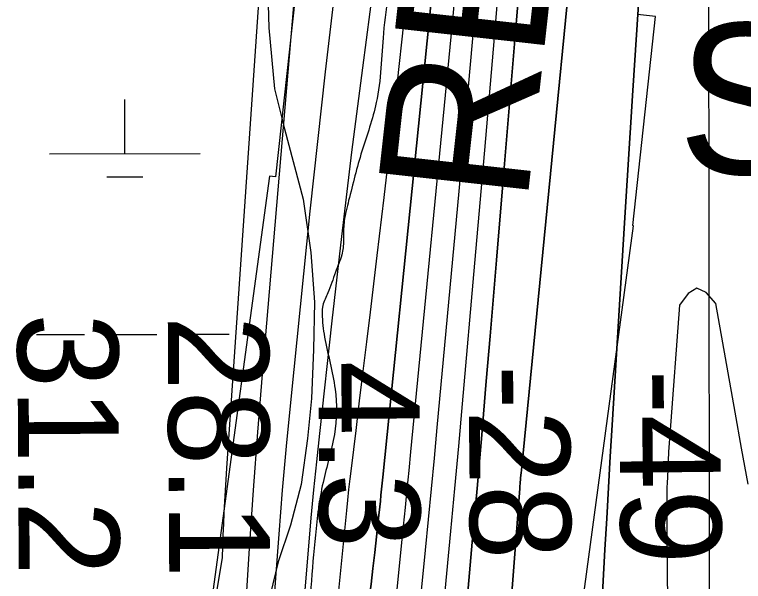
# Model space of a CAD drawing. Extents: x 3313447 to 3351316, y 703786 to 729172.
# Drawn here: x 3322377.1 to 3322861.6, y 716316.4 to 716692.7 of the extents above; entities that cross this region are included whole.
import ezdxf

# ---------------------------------------------------------------- set-up
doc = ezdxf.new("R2010")
doc.units = 0
for name, color, linetype in [('V-CHAN-NAID', 7, 'Continuous'), ('V-GRID-MAJR', 7, 'Continuous'), ('V-RIVR-EDGE', 7, 'Continuous'), ('V-RIVR-RANG', 7, 'Continuous'), ('V-RRAP-RVMT', 7, 'Continuous'), ('V-RRAP-RVMT-IDEN', 7, 'Continuous'), ('V-SITE-VEGE', 7, 'Continuous'), ('V-TOPO-DPTH', 7, 'Continuous'), ('V-TOPO-MAJR', 7, 'Continuous'), ('V-TOPO-MINR', 7, 'Continuous'), ('V-TOPO-WATR', 7, 'Continuous'), ('V-WETL-SWMP', 7, 'Continuous')]:
    doc.layers.add(name, color=color, linetype=linetype)

msp = doc.modelspace()

# ---------------------------------------------------------------- linework, layer by layer
at = {"layer": 'V-GRID-MAJR'}
msp.add_spline([(3322840.1, 715233.37), (3322833.04, 721295.04), (3322825.99, 727356.73), (3322825.99, 727358.64)], degree=3, dxfattribs=at)
at = {"layer": 'V-RIVR-EDGE'}
msp.add_spline([(3322643.72, 716984.46), (3322636.14, 716933.5), (3322631.93, 716909.47), (3322629.35, 716870.93), (3322628.43, 716835.7), (3322627.48, 716786.38), (3322628.6, 716736.23), (3322628.57, 716724.21), (3322626.05, 716708.46), (3322622.25, 716680.29), (3322617.57, 716634.29), (3322607.96, 716601.98), (3322599.18, 716569.26), (3322596.24, 716555.59), (3322595.81, 716550.62), (3322595.79, 716542.74), (3322594.53, 716533.21), (3322590.35, 716521.62), (3322585.35, 716507.95), (3322582.01, 716499.67), (3322581.58, 716494.28), (3322583.2, 716478.53), (3322590.16, 716444.11), (3322589.67, 716413.85), (3322582.13, 716381.96), (3322577.07, 716347.15), (3322574.09, 716312.34), (3322571.51, 716275.05), (3322569.78, 716248.94), (3322570.6, 716243.55), (3322574.31, 716237.32), (3322573.86, 716219.91), (3322573.76, 716179.29), (3322572.05, 716159.4), (3322566.59, 716132.06), (3322554.51, 716105.56), (3322548.67, 716091.07), (3322544.5, 716080.72), (3322544.88, 716065.38), (3322544.75, 716013.99), (3322544.59, 715948.91), (3322545.71, 715900.83), (3322548.91, 715852.74), (3322551.7, 715807.14), (3322550.79, 715773.99), (3322547.42, 715755.34), (3322545.32, 715743.74), (3322544.44, 715722.19), (3322546.03, 715694.83), (3322541.83, 715671.22), (3322530.99, 715647.2), (3322528.9, 715640.58), (3322524.72, 715625.25), (3322524.25, 715602.87), (3322523.33, 715565.57), (3322518.7, 715535.32), (3322511.59, 715513.37), (3322507.85, 715508.82), (3322504.1, 715497.64), (3322503.64, 715482.31), (3322503.18, 715462.83), (3322502.32, 715450.39), (3322499.4, 715441.7), (3322493.15, 715430.94), (3322486.5, 715420.18), (3322484.8, 715406.92), (3322481.85, 715384.96), (3322482.65, 715372.52), (3322489.24, 715355.51), (3322492.91, 715331.87), (3322491.59, 715300.79), (3322481.98, 715272.22), (3322476.57, 715259.79), (3322472.81, 715251.1), (3322466.92, 715214.64), (3322456.4, 715151.25), (3322449.68, 715113.13), (3322445.91, 715099.05), (3322436.76, 715086.64), (3322429.69, 715074.64), (3322427.59, 715065.52), (3322427.57, 715058.06), (3322429.19, 715041.06), (3322428.33, 715028.63), (3322422.88, 715002.53), (3322418.67, 714978.92), (3322417.41, 714970.22), (3322417.79, 714959.02), (3322421.06, 714939.12), (3322421.04, 714931.25), (3322421.86, 714926.69), (3322425.99, 714921.29), (3322429.71, 714916.3), (3322434.66, 714908.42), (3322435.88, 714897.22), (3322436.23, 714872.35), (3322432.42, 714840.45), (3322431.16, 714830.92), (3322424.91, 714821.4), (3322422.42, 714816.85), (3322420.32, 714808.56), (3322419.85, 714783.69), (3322421.07, 714775.4), (3322427.24, 714757.15), (3322428.06, 714750.93), (3322425.55, 714742.64), (3322423.02, 714727.32), (3322423, 714718.2), (3322422.57, 714712.81), (3322425.02, 714697.47), (3322426.65, 714684.61), (3322426.22, 714679.64), (3322422.9, 714675.51), (3322419.97, 714663.91), (3322419.06, 714632.82), (3322417.67, 714574.38), (3322418.02, 714549.1), (3322419.14, 714497.7), (3322417.44, 714479.47), (3322414.1, 714470.36), (3322408.71, 714468.71), (3322399.17, 714467.08), (3322390.04, 714461.3), (3322386.28, 714450.95), (3322390.36, 714423.58), (3322398.14, 714386.67), (3322387.62, 714320.38), (3322380.01, 714261.96), (3322376.17, 714215.54), (3322376.94, 714193.57), (3322378.07, 714148.81), (3322376.74, 714111.09), (3322374.13, 714064.68), (3322367.79, 714012.47), (3322364.83, 713988.02), (3322362.66, 713949.89), (3322361.77, 713923.78), (3322365.28, 713837.98), (3322366, 713793.21), (3322365.13, 713774.15), (3322364.7, 713767.93), (3322367.16, 713758.8), (3322371.28, 713746.77), (3322372.87, 713722.73), (3322370.72, 713687.92), (3322368.21, 713682.12), (3322356.59, 713672.62), (3322343.72, 713666.85), (3322340.81, 713663.95), (3322339.15, 713659.81), (3322339.74, 713563.24), (3322334.46, 713439.73), (3322331.71, 713335.29), (3322336.48, 713251.55), (3322334.31, 713211.77), (3322338.71, 713147.51), (3322341.96, 713123.46), (3322344.79, 713092.37), (3322346.38, 713066.67), (3322347.12, 713029.78), (3322348.23, 712975.89), (3322349.85, 712959.31), (3322353.57, 712955.15), (3322354.8, 712951.01), (3322356.82, 712928.2), (3322360.44, 712885.09), (3322362.45, 712858.56), (3322361.17, 712844.47), (3322356.17, 712835.78), (3322346.63, 712830.83), (3322342.07, 712830.84), (3322336.26, 712829.19), (3322333.35, 712823.81), (3322332.83, 712782.78), (3322333.52, 712723.92), (3322335.88, 712672.52), (3322340.25, 712596.24), (3322343.81, 712527.84), (3322348.2, 712460.27), (3322350.97, 712408.46), (3322365.13, 712267.91), (3322367.13, 712236.4), (3322366.66, 712214.44), (3322362.46, 712194.97), (3322352.43, 712158.52), (3322339.05, 712111.71), (3322335.7, 712097.63), (3322335.26, 712089.76), (3322335.24, 712081.05), (3322341.01, 712066.12), (3322354.54, 712007.23), (3322363.96, 711963.27), (3322371.32, 711919.73), (3322379.03, 711854.22), (3322386.78, 711802.39), (3322389.99, 711760.11), (3322391.01, 711668.92), (3322387.59, 711627.89), (3322384.64, 711608), (3322381.64, 711568.22), (3322378.27, 711547.5), (3322372.01, 711530.94), (3322369.5, 711519.34), (3322368.63, 711504.42), (3322371.9, 711483.69), (3322383.42, 711448.43), (3322398.66, 711411.5), (3322413.46, 711361.31), (3322426.2, 711317.35), (3322438.95, 711276.7), (3322465.29, 711204.1), (3322489.17, 711136.48), (3322500.29, 711109.51), (3322506.05, 711092.5), (3322508.48, 711069.7), (3322510.47, 711035.7), (3322509.53, 710991.77), (3322507.38, 710958.2), (3322504.41, 710931.27), (3322503.88, 710886.51), (3322505.47, 710856.24), (3322506.6, 710810.65), (3322523.47, 710759.63), (3322543.63, 710700.3), (3322548.95, 710672.11), (3322550.11, 710641.02), (3322548.36, 710603.3), (3322545.82, 710581.34), (3322539.56, 710563.12), (3322537.88, 710556.49), (3322537.05, 710552.35), (3322537.03, 710544.06), (3322538.66, 710536.6), (3322543.62, 710529.54), (3322550.26, 710531.59), (3322552.74, 710530.76), (3322553.56, 710527.85), (3322552.72, 710522.47), (3322549.39, 710516.67), (3322538.58, 710501.36), (3322522.78, 710482.75), (3322511.55, 710465.37), (3322496.56, 710440.12), (3322492.81, 710428.94), (3322491.12, 710417.76), (3322491.09, 710406.98), (3322491.08, 710402.01), (3322489, 710397.45), (3322486.49, 710391.24), (3322488.14, 710387.09), (3322492.27, 710381.28), (3322500.95, 710371.72), (3322505.49, 710361.77), (3322509.2, 710353.05), (3322513.33, 710347.65), (3322522.02, 710343.07), (3322528.65, 710343.06), (3322533.63, 710342.63), (3322536.93, 710339.31), (3322543.55, 710335.14), (3322544.37, 710328.92), (3322548.09, 710327.26), (3322557.63, 710328.89), (3322561.36, 710328.88), (3322563.83, 710322.66), (3322565.05, 710310.64), (3322563.38, 710307.32), (3322558.4, 710303.19), (3322555.07, 710299.88), (3322555.89, 710294.08), (3322562.9, 710282.04), (3322564.13, 710275.41), (3322563.7, 710269.19), (3322565.34, 710259.65), (3322569.04, 710248.04), (3322568.2, 710245.14), (3322568.19, 710241.41), (3322569.01, 710238.09), (3322571.48, 710231.45), (3322569.81, 710224.41), (3322571.46, 710220.26), (3322576.82, 710209.06), (3322579.68, 710194.54), (3322583.37, 710177.96), (3322584.97, 710153.91), (3322584.49, 710129.46), (3322579.42, 710088.85), (3322576.04, 710062.33), (3322571.81, 710027.11), (3322566.37, 710005.99), (3322566.75, 709993.97), (3322563.8, 709972.84), (3322560.4, 709938.86), (3322559.5, 709911.09), (3322560.69, 709890.36), (3322561.09, 709882.48), (3322560.25, 709879.17), (3322557.33, 709870.47), (3322556.08, 709867.58), (3322555.66, 709864.67), (3322561.03, 709860.52), (3322562.26, 709853.47), (3322562.24, 709846.42), (3322559.74, 709840.62), (3322552.26, 709830.7), (3322547.69, 709827.39), (3322543.54, 709827.82), (3322538.55, 709819.12), (3322537.7, 709812.91), (3322539.34, 709805.03), (3322544.71, 709798.38), (3322550.51, 709796.3), (3322550.93, 709797.95), (3322553.01, 709800.85), (3322555.5, 709801.26), (3322556.74, 709798.77), (3322559.19, 709784.26), (3322561.65, 709774.3), (3322563.29, 709766.42), (3322565.77, 709763.52), (3322569.08, 709762.26), (3322568.22, 709748.17), (3322567.79, 709744.86), (3322563.23, 709744.87), (3322561.95, 709730.37), (3322558.59, 709709.24), (3322556.49, 709700.12), (3322553.95, 709678.16), (3322552.28, 709674.85), (3322548.54, 709669.06), (3322546.86, 709659.53), (3322546.41, 709647.51), (3322543.45, 709621.4), (3322542.17, 709607.73), (3322540.07, 709594.88), (3322536.28, 709574.17), (3322535.02, 709565.47), (3322534.57, 709552.21), (3322535.79, 709541.01), (3322534.54, 709537.28), (3322529.13, 709531.08), (3322525.37, 709519.48), (3322521.19, 709505.4), (3322521.18, 709501.67), (3322528.2, 709490.88), (3322529.84, 709480.93), (3322528.96, 709461.86), (3322524.37, 709449.85), (3322523.95, 709445.3), (3322524.35, 709440.74), (3322528.07, 709436.58), (3322535.07, 709418.74), (3322539.56, 709388.06), (3322541.16, 709365.67), (3322541.14, 709358.63), (3322544.84, 709344.52), (3322543.99, 709335.82), (3322543.98, 709331.68), (3322545.21, 709326.29), (3322547.68, 709322.96), (3322548.49, 709314.26), (3322551.35, 709295.18), (3322551.33, 709287.31), (3322553.79, 709276.11), (3322555.84, 709267.82), (3322554.16, 709261.19), (3322554.13, 709249.17), (3322554.51, 709235.91), (3322554.07, 709221.81), (3322554.04, 709210.21), (3322556.9, 709194.87), (3322557.7, 709182.84), (3322555.88, 709173.22)], degree=3, dxfattribs=at)
at = {"layer": 'V-RRAP-RVMT'}
for p, q in [((3322565.19, 716717.63), (3322550.54, 716585.01)), ((3322788.04, 716552.61), (3322803.13, 716691.36)), ((3322803.13, 716691.36), (3322791.07, 716692.73)), ((3322546.53, 716585.48), (3322508.26, 716304.67)), ((3322550.54, 716585.01), (3322546.53, 716585.48)), ((3322750.44, 716271.7), (3322788.51, 716552.55)), ((3322788.51, 716552.55), (3322788.04, 716552.61))]:
    msp.add_line(p, q, dxfattribs=at)
at = {"layer": 'V-SITE-VEGE'}
msp.add_lwpolyline([(3322545.2, 716715.04), (3322546.04, 716683.86), (3322549.89, 716643.41), (3322556.57, 716616.9), (3322568.89, 716570.23), (3322574.05, 716534.84), (3322576.51, 716501.84), (3322575.72, 716470.31), (3322574.38, 716437.88), (3322571.81, 716411.26), (3322567.59, 716380.66), (3322560.49, 716353.71), (3322552.32, 716329.31), (3322547.08, 716307.42), (3322543.75, 716276.27), (3322538.37, 716237.35), (3322529.64, 716209.51), (3322517.98, 716179.33), (3322506.13, 716146.8), (3322493.55, 716114.1), (3322482.99, 716084.82), (3322476.6, 716056.23), (3322474.03, 716028.89)], dxfattribs=at)
at = {"layer": 'V-TOPO-DPTH'}
for points in [[(3322747.62, 715954.84), (3322754.16, 716060.8), (3322760.26, 716166.78), (3322769.55, 716337.54), (3322770.69, 716358.16), (3322771.86, 716378.78), (3322773.07, 716399.39), (3322774.31, 716420), (3322782.51, 716554.42), (3322788.05, 716642.22), (3322793.84, 716730.01), (3322799.99, 716817.77), (3322806.38, 716905.52), (3322825.82, 717164.99), (3322828.21, 717197.77), (3322830.5, 717230.56), (3322832.65, 717263.37), (3322834.7, 717296.17), (3322836.95, 717333.39), (3322839.9, 717384.81), (3322842.66, 717436.25), (3322845.13, 717487.7)], [(3322845.13, 717487.7), (3322842.66, 717436.25), (3322839.9, 717384.81), (3322836.95, 717333.39), (3322834.7, 717296.17), (3322832.65, 717263.37), (3322830.5, 717230.56), (3322828.21, 717197.77), (3322825.82, 717164.99), (3322806.38, 716905.52), (3322799.99, 716817.77), (3322793.84, 716730.01), (3322788.05, 716642.22), (3322782.51, 716554.42), (3322774.31, 716420), (3322773.07, 716399.39), (3322771.86, 716378.78), (3322770.69, 716358.16), (3322769.55, 716337.54), (3322760.26, 716166.78), (3322754.16, 716060.8), (3322747.62, 715954.84)], [(3322739.42, 717471.48), (3322735.73, 717410.72), (3322732.13, 717349.96), (3322728.54, 717288.35), (3322726.72, 717258.39), (3322724.8, 717228.44), (3322722.72, 717198.49), (3322720.54, 717168.56), (3322705.67, 716971.2), (3322697.96, 716872.23), (3322689.9, 716773.29), (3322681.34, 716674.4), (3322672.43, 716575.53), (3322657.88, 716418.65), (3322655.97, 716398.24), (3322654.03, 716377.84), (3322652.06, 716357.44), (3322650.07, 716337.04), (3322643.04, 716265.79), (3322637.3, 716209.8), (3322631.27, 716153.84), (3322624.81, 716097.92), (3322618.07, 716042.04)], [(3322739.42, 717471.48), (3322735.73, 717410.72), (3322732.13, 717349.96), (3322728.54, 717288.35), (3322726.72, 717258.39), (3322724.8, 717228.44), (3322722.72, 717198.49), (3322720.54, 717168.56), (3322705.67, 716971.2), (3322697.96, 716872.23), (3322689.9, 716773.29), (3322681.34, 716674.4), (3322672.43, 716575.53), (3322657.88, 716418.65), (3322655.97, 716398.24), (3322654.03, 716377.84), (3322652.06, 716357.44), (3322650.07, 716337.04), (3322643.04, 716265.79), (3322637.3, 716209.8), (3322631.27, 716153.84), (3322624.81, 716097.92), (3322618.07, 716042.04)], [(3322674.62, 715877.92), (3322712.84, 716378.06), (3322712.84, 716378.19), (3322712.86, 716378.43), (3322713, 716380.12), (3322713.08, 716381.03), (3322713.46, 716385.14), (3322713.78, 716388.48), (3322713.95, 716390.15), (3322766.52, 716926.5), (3322771.35, 716976.95), (3322776.02, 717027.42), (3322780.46, 717077.9), (3322784.75, 717128.4), (3322790.79, 717201.41), (3322791.91, 717215.42), (3322793, 717229.42), (3322794.01, 717243.43), (3322794.99, 717257.45), (3322808.74, 717462.37)], [(3322808.74, 717462.37), (3322794.99, 717257.45), (3322794.01, 717243.43), (3322793, 717229.42), (3322791.91, 717215.42), (3322790.79, 717201.41), (3322784.75, 717128.4), (3322780.46, 717077.9), (3322776.02, 717027.42), (3322771.35, 716976.95), (3322766.52, 716926.5), (3322713.95, 716390.15), (3322713.78, 716388.48), (3322713.46, 716385.14), (3322713.08, 716381.03), (3322713, 716380.12), (3322712.86, 716378.43), (3322712.84, 716378.19), (3322712.84, 716378.06), (3322674.62, 715877.92)], [(3322646.08, 715970.3), (3322656.35, 716072.18), (3322666.06, 716174.12), (3322678.14, 716306.85), (3322681.35, 716342.47), (3322684.51, 716378.09), (3322687.59, 716413.72), (3322690.64, 716449.35), (3322693.15, 716479.17), (3322697.41, 716529.72), (3322701.65, 716580.26), (3322705.89, 716630.81), (3322710.12, 716681.36), (3322753.64, 717202.56)], [(3322753.64, 717202.56), (3322710.12, 716681.36), (3322705.89, 716630.81), (3322701.65, 716580.26), (3322697.41, 716529.72), (3322693.15, 716479.17), (3322690.64, 716449.35), (3322687.59, 716413.72), (3322684.51, 716378.09), (3322681.35, 716342.47), (3322678.14, 716306.85), (3322666.06, 716174.12), (3322656.35, 716072.18), (3322646.08, 715970.3)], [(3322576.45, 715975.23), (3322607.07, 716254.33), (3322608.58, 716267.87), (3322610.12, 716281.41), (3322611.72, 716294.94), (3322613.34, 716308.47), (3322614.08, 716314.53), (3322615.34, 716325.02), (3322616.56, 716335.52), (3322617.73, 716346.03), (3322618.87, 716356.54), (3322620.25, 716369.61), (3322620.67, 716373.59), (3322621.09, 716377.57), (3322621.5, 716381.54), (3322621.9, 716385.52), (3322666.61, 716825.81)], [(3322576.45, 715975.23), (3322607.07, 716254.33), (3322608.58, 716267.87), (3322610.12, 716281.41), (3322611.72, 716294.94), (3322613.34, 716308.47), (3322614.08, 716314.53), (3322615.34, 716325.02), (3322616.56, 716335.52), (3322617.73, 716346.03), (3322618.87, 716356.54), (3322620.25, 716369.61), (3322620.67, 716373.59), (3322621.09, 716377.57), (3322621.5, 716381.54), (3322621.9, 716385.52), (3322666.61, 716825.81)], [(3322615.68, 716713.41), (3322608.27, 716657.46), (3322601.14, 716601.48), (3322594.44, 716545.45), (3322588.02, 716489.38), (3322579.73, 716414.47), (3322577.74, 716395.82), (3322575.85, 716377.17), (3322574.11, 716358.51), (3322572.47, 716339.83), (3322560.01, 716191.54), (3322552.46, 716098.69), (3322545.24, 716005.82)]]:
    msp.add_lwpolyline(points, dxfattribs=at)
at = {"layer": 'V-TOPO-MAJR'}
for points in [[(3322597.8, 717727.13), (3322575.73, 717238.08), (3322575.48, 717232.97), (3322575.21, 717227.85), (3322574.91, 717222.74), (3322574.58, 717217.63), (3322572.49, 717186.39), (3322571.09, 717165.66), (3322569.69, 717144.93), (3322568.28, 717124.2), (3322566.86, 717103.47), (3322518.04, 716391.53), (3322517.55, 716384.13), (3322517.1, 716376.72), (3322516.69, 716369.31), (3322516.31, 716361.89), (3322515.97, 716354.48), (3322515.64, 716347.06), (3322515.33, 716339.64), (3322515.04, 716332.22), (3322384.26, 715540.42)], [(3322864.62, 716380.91), (3322860.29, 716404.83), (3322856.03, 716428.77), (3322843.32, 716500.93), (3322836.88, 716508.11), (3322830.66, 716511.02), (3322824.76, 716507.51), (3322819.07, 716499.72), (3322812.65, 716413.88), (3322812.24, 716408.09), (3322811.86, 716402.29), (3322811.54, 716396.5), (3322811.24, 716390.69), (3322810.82, 716381.47), (3322810.74, 716379.09), (3322810.71, 716376.71), (3322810.71, 716341.4), (3322810.83, 716322.56), (3322811.14, 716303.72), (3322811.7, 716284.88), (3322812.44, 716266.06), (3322845.52, 715551.98)]]:
    msp.add_lwpolyline(points, dxfattribs=at)
at = {"layer": 'V-TOPO-MINR'}
for points in [[(3322671.08, 717998.55), (3322664.81, 717231.26), (3322664.76, 717229.72), (3322664.62, 717228.19), (3322664.49, 717227.18), (3322619.92, 716931.46), (3322606.72, 716839.34), (3322594.42, 716747.12), (3322583.46, 716654.72), (3322573.39, 716562.21), (3322560.5, 716435.23), (3322557.68, 716406.12), (3322555.04, 716376.99), (3322552.67, 716347.83), (3322550.47, 716318.66), (3322545.13, 716243.19), (3322540.55, 716176.27), (3322536.15, 716109.33), (3322532.05, 716042.38)], [(3322747.62, 715954.84), (3322754.16, 716060.8), (3322760.26, 716166.78), (3322769.55, 716337.54), (3322770.69, 716358.16), (3322771.86, 716378.78), (3322773.07, 716399.39), (3322774.31, 716420), (3322782.51, 716554.42), (3322788.05, 716642.22), (3322793.84, 716730.01), (3322799.99, 716817.77), (3322806.38, 716905.52), (3322825.82, 717164.99), (3322828.21, 717197.77), (3322830.5, 717230.56), (3322832.65, 717263.37), (3322834.7, 717296.17), (3322836.95, 717333.39), (3322839.9, 717384.81), (3322842.66, 717436.25), (3322845.13, 717487.7)], [(3322739.42, 717471.48), (3322735.73, 717410.72), (3322732.13, 717349.96), (3322728.54, 717288.35), (3322726.72, 717258.39), (3322724.8, 717228.44), (3322722.72, 717198.49), (3322720.54, 717168.56), (3322705.67, 716971.2), (3322697.96, 716872.23), (3322689.9, 716773.29), (3322681.34, 716674.4), (3322672.43, 716575.53), (3322657.88, 716418.65), (3322655.97, 716398.24), (3322654.03, 716377.84), (3322652.06, 716357.44), (3322650.07, 716337.04), (3322643.04, 716265.79), (3322637.3, 716209.8), (3322631.27, 716153.84), (3322624.81, 716097.92), (3322618.07, 716042.04)], [(3322626.34, 717465.33), (3322622.05, 717386.2), (3322615.48, 717275.55), (3322613.92, 717251.78), (3322612.16, 717228.03), (3322610.09, 717204.31), (3322607.82, 717180.6), (3322597.33, 717077.79), (3322589.85, 717002.68), (3322582.63, 716927.53), (3322575.8, 716852.36), (3322569.22, 716777.16), (3322541.78, 716454.05), (3322538.65, 716415.45), (3322535.73, 716376.83), (3322533.11, 716338.19), (3322530.69, 716299.54), (3322528.49, 716260.87), (3322526.38, 716222.2), (3322524.42, 716183.52), (3322522.56, 716144.83), (3322494.02, 715529.18)], [(3322808.74, 717462.37), (3322794.99, 717257.45), (3322794.01, 717243.43), (3322793, 717229.42), (3322791.91, 717215.42), (3322790.79, 717201.41), (3322784.75, 717128.4), (3322780.46, 717077.9), (3322776.02, 717027.42), (3322771.35, 716976.95), (3322766.52, 716926.5), (3322713.95, 716390.15), (3322713.78, 716388.48), (3322713.46, 716385.14), (3322713.08, 716381.03), (3322713, 716380.12), (3322712.86, 716378.43), (3322712.84, 716378.19), (3322712.84, 716378.06), (3322674.62, 715877.92)], [(3322754.64, 717448.7), (3322752.06, 717412.01), (3322749.53, 717375.31), (3322747.07, 717338.6), (3322744.65, 717301.89), (3322742.19, 717265.19), (3322739.62, 717228.49), (3322736.9, 717191.81), (3322734.06, 717155.13), (3322708.07, 716827.51), (3322702.02, 716752.56), (3322695.83, 716677.61), (3322689.44, 716602.69), (3322682.91, 716527.77), (3322674.64, 716434.3), (3322672.12, 716406.13), (3322669.56, 716377.97), (3322666.95, 716349.81), (3322664.3, 716321.65), (3322654.66, 716220.41), (3322646.81, 716141.68), (3322638.47, 716063), (3322629.42, 715984.4)], [(3322753.64, 717202.56), (3322710.12, 716681.36), (3322705.89, 716630.81), (3322701.65, 716580.26), (3322697.41, 716529.72), (3322693.15, 716479.17), (3322690.64, 716449.35), (3322687.59, 716413.72), (3322684.51, 716378.09), (3322681.35, 716342.47), (3322678.14, 716306.85), (3322666.06, 716174.12), (3322656.35, 716072.18), (3322646.08, 715970.3)], [(3322665.46, 716961.25), (3322635.63, 716686.69), (3322631.38, 716648.19), (3322627.04, 716609.71), (3322622.55, 716571.24), (3322617.97, 716532.78), (3322613.42, 716495.13), (3322611.04, 716475.51), (3322608.65, 716455.88), (3322606.26, 716436.26), (3322603.85, 716416.63), (3322600.75, 716391.34), (3322599.92, 716384.36), (3322599.12, 716377.38), (3322598.37, 716370.39), (3322597.65, 716363.39), (3322571.88, 716104.46), (3322562.55, 716007.13)], [(3322676.35, 716777.18), (3322667.95, 716687.06), (3322640.31, 716402.4), (3322639.1, 716390.05), (3322637.88, 716377.7), (3322636.64, 716365.36), (3322635.39, 716353.01), (3322631.12, 716311.17), (3322627.61, 716277.92), (3322623.97, 716244.68), (3322620.12, 716211.46), (3322616.13, 716178.27), (3322613.91, 716160.26), (3322608.78, 716118.06), (3322603.76, 716075.84), (3322598.9, 716033.61)], [(3322615.68, 716713.41), (3322608.27, 716657.46), (3322601.14, 716601.48), (3322594.44, 716545.45), (3322588.02, 716489.38), (3322579.73, 716414.47), (3322577.74, 716395.82), (3322575.85, 716377.17), (3322574.11, 716358.51), (3322572.47, 716339.83), (3322560.01, 716191.54), (3322552.46, 716098.69), (3322545.24, 716005.82)]]:
    msp.add_lwpolyline(points, dxfattribs=at)
at = {"layer": 'V-TOPO-WATR'}
msp.add_lwpolyline([(3322666.61, 716825.81), (3322621.9, 716385.52), (3322621.5, 716381.54), (3322621.09, 716377.57), (3322620.67, 716373.59), (3322620.25, 716369.61), (3322618.87, 716356.54), (3322617.73, 716346.03), (3322616.56, 716335.52), (3322615.34, 716325.02), (3322614.08, 716314.53), (3322613.34, 716308.47), (3322611.72, 716294.94), (3322610.12, 716281.41), (3322608.58, 716267.87), (3322607.07, 716254.33), (3322576.45, 715975.23)], dxfattribs=at)
at = {"layer": 'V-WETL-SWMP'}
for p, q in [((3322450.38, 716600.43), (3322450.32, 716636.43)), ((3322400.38, 716600.36), (3322500.37, 716600.51)), ((3322438.4, 716584.99), (3322462.4, 716585.02)), ((3322391.71, 716480.28), (3322423.7, 716480.32)), ((3322439.7, 716480.35), (3322471.7, 716480.39)), ((3322487.69, 716480.42), (3322519.69, 716480.46))]:
    msp.add_line(p, q, dxfattribs=at)
msp.add_lwpolyline([(3322545.2, 716715.04), (3322546.04, 716683.86), (3322549.89, 716643.41), (3322556.57, 716616.9), (3322568.89, 716570.23), (3322574.05, 716534.84), (3322576.51, 716501.84), (3322575.72, 716470.31), (3322574.38, 716437.88), (3322571.81, 716411.26), (3322567.59, 716380.66), (3322560.49, 716353.71), (3322552.32, 716329.31), (3322547.08, 716307.42), (3322543.75, 716276.28), (3322538.37, 716237.35), (3322529.64, 716209.51), (3322517.98, 716179.33), (3322506.13, 716146.8), (3322493.55, 716114.1), (3322482.99, 716084.82), (3322476.6, 716056.24), (3322474.03, 716028.89)], dxfattribs=at)

# ---------------------------------------------------------------- texts
at = {"layer": 'V-CHAN-NAID'}
msp.add_text('SEARIVER MARITIME (231.5) (3)', height=100, dxfattribs=at).set_placement((3322817.85, 716586.92))
at = {"layer": 'V-RIVR-RANG'}
for s, rotation, p in [('31.2', 270.3183, (3322378.95, 716494.39)), ('28.1', 270.3183, (3322478.96, 716492.83)), ('4.3', 270.3183, (3322579.12, 716462.78)), ('-28', 270.6047, (3322678.73, 716459.98)), ('-49', 270.6047, (3322778.77, 716456.83))]:
    msp.add_text(s, height=67, rotation=rotation, dxfattribs=at).set_placement(p)
at = {"layer": 'V-RRAP-RVMT-IDEN'}
msp.add_text('REVET.', height=100, rotation=83.6607, dxfattribs=at).set_placement((3322717.58, 716565.63))

doc.saveas('drawing.dxf')
